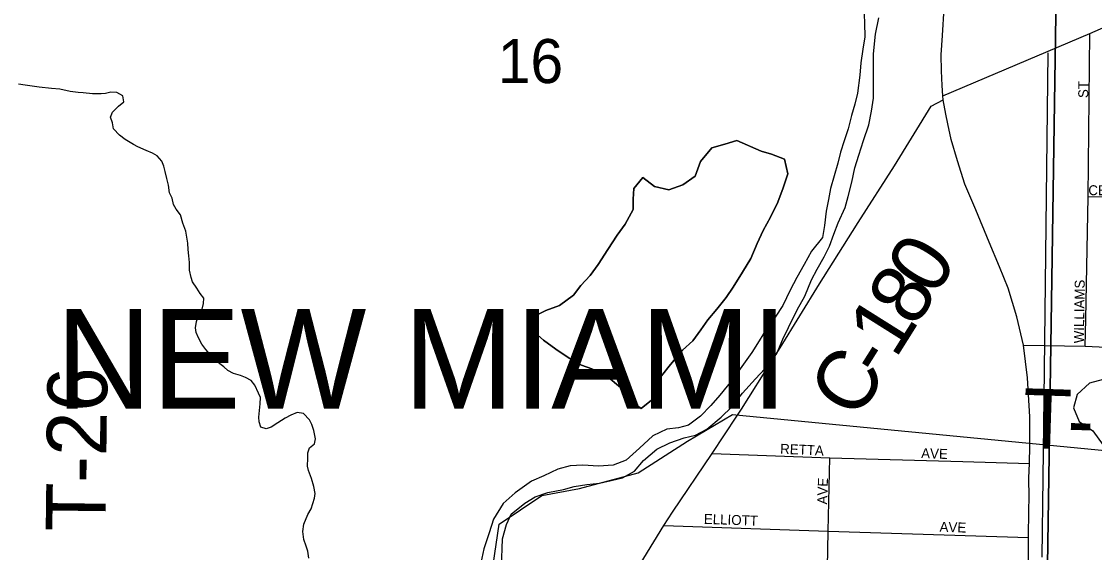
# Model space of a CAD drawing. Extents: x 1310247 to 1552180, y 377264 to 706493.
# Drawn here: x 1389070 to 1394458, y 529602 to 532268 of the extents above; entities that cross this region are included whole.
import ezdxf

# ---------------------------------------------------------------- set-up
doc = ezdxf.new("R2010")
doc.units = 0
for name, color, linetype in [('GM_X_City_Street', 7, 'Continuous'), ('GM_X_City_Street_Text', 7, 'Continuous'), ('GM_X_Corporation', 7, 'Continuous'), ('GM_X_Corporation_Text', 7, 'Continuous'), ('GM_X_County_Road', 7, 'Continuous'), ('GM_X_County_Road_Text', 7, 'Continuous'), ('GM_X_Major_River', 7, 'Continuous'), ('GM_X_Minor_Lake', 7, 'Continuous'), ('GM_X_Minor_River', 7, 'Continuous'), ('GM_X_Rail_Line', 7, 'Continuous'), ('GM_X_Section', 7, 'Continuous'), ('GM_X_Section_Text', 7, 'Continuous'), ('GM_X_Township_Road', 7, 'Continuous'), ('GM_X_Township_Road_Text', 7, 'Continuous'), ('GM_X_Township_Subdivision', 7, 'Continuous'), ('GM_X_Township_Subdivision_Text', 7, 'Continuous'), ('GM_X_US_Route', 7, 'Continuous')]:
    doc.layers.add(name, color=color, linetype=linetype)

msp = doc.modelspace()

# ---------------------------------------------------------------- linework, layer by layer
at = {"layer": 'GM_X_City_Street'}
for points in [[(1390809.9, 526675.6), (1390838.4, 526764.9), (1390872.4, 526881.4), (1390892.9, 527051.6), (1390941.5, 527336), (1390961.3, 527482.5), (1391017.1, 527523.9), (1391134.6, 527658.3), (1391198.9, 527738.3), (1391244.8, 527837.9), (1391276.4, 527984.4), (1391339.5, 528138.3), (1391424.3, 528291.1), (1391640.1, 528648.7), (1391868, 529016), (1392076.5, 529378.4), (1392295.8, 529737.2), (1392338.5, 529803.9), (1392539.1, 530098.3), (1392662.3, 530285.6)], [(1392539.1, 530098.3), (1393129, 530076.7), (1393797.6, 530057.9), (1394132.5, 530049)], [(1393074.2, 528246.2), (1393082.7, 528608.7), (1393098.4, 528979.6), (1393114, 529345.6), (1393120.5, 529709.1), (1393129, 530076.7)], [(1392295.8, 529737.2), (1393120.5, 529709.1), (1394127, 529677.6)]]:
    msp.add_lwpolyline(points, dxfattribs=at)
at = {"layer": 'GM_X_Corporation'}
msp.add_lwpolyline([(1388957.7, 528894.3), (1389314, 528893), (1389314, 529270.8), (1390988.1, 529270.8), (1390988.2, 528889.7), (1391383.7, 528886.9), (1391410.3, 529046.8), (1391427.9, 529243), (1391438.4, 529539.9), (1391468.3, 529743.8), (1391683, 529888.4), (1391872.5, 529923.1), (1392167.5, 530001.1), (1392414.7, 530160.8), (1392641.2, 530294.9), (1396156.9, 529954.2)], dxfattribs=at)
at = {"layer": 'GM_X_County_Road'}
for points in [[(1393696.1, 531894.2), (1394434.3, 532207.9), (1394607, 532282.8), (1394787.6, 532359.3), (1394951.9, 532432.5), (1395128, 532510.6), (1395296.2, 532583.2), (1395484.3, 532664.6), (1395651.8, 532731.5), (1395828.6, 532803.7), (1396004.8, 532879.7), (1396251.8, 532985.7), (1396592.4, 533122.2), (1396769.3, 533195), (1397174.9, 533355.6), (1397756.4, 533596.9), (1398031.5, 533712), (1398224.5, 533808.9), (1398677.5, 534070.6)], [(1393077.5, 530951.1), (1393096.9, 530982.6), (1393271.5, 531258.7), (1393453.9, 531543.6), (1393638.2, 531842.6), (1393697.8, 531874)], [(1392842, 530569.7), (1392879.6, 530629.4), (1393077.5, 530951.1)], [(1392662.3, 530285.6), (1392686.1, 530321.7), (1392842, 530569.7)]]:
    msp.add_lwpolyline(points, dxfattribs=at)
at = {"layer": 'GM_X_Major_River'}
for points in [[(1393300.4, 532346.2), (1393303.7, 532259.9), (1393305.6, 532191.6), (1393295.6, 532129.8), (1393285.5, 532059.9), (1393279.5, 531997.9), (1393268.7, 531908), (1393255, 531852.3), (1393237.2, 531796.7), (1393221.1, 531729), (1393201.2, 531669.4), (1393183.4, 531611.8), (1393169.7, 531556.1), (1393151.7, 531492.5), (1393131.7, 531428.9), (1393122, 531375), (1393110.1, 531315.2), (1393101.9, 531243.3), (1393092, 531183.4), (1393037.8, 531114.9), (1392999.7, 531047.9), (1392963.7, 530982.9), (1392929.7, 530919.8), (1392893.2, 530842.7), (1392855.4, 530783.7), (1392811.5, 530724.9), (1392773.6, 530663.9), (1392737.8, 530606.8), (1392687.5, 530536.2), (1392635.2, 530463.6), (1392576.9, 530391.2), (1392531.3, 530340.5), (1392479.6, 530285.9), (1392420.1, 530241.7), (1392369.6, 530227.2), (1392311.4, 530221), (1392240.3, 530187.1), (1392174.3, 530125), (1392106.3, 530064.9), (1392041.5, 530040.8), (1391967.3, 530035.1), (1391889.3, 530039.6), (1391825.2, 530037.5), (1391762.6, 530019.4), (1391693.5, 529987.5), (1391630.6, 529959.4), (1391548.7, 529901.8)], [(1391597.2, 529850.1), (1391650.2, 529880.5), (1391712.9, 529902.7), (1391791.5, 529918.3), (1391846, 529932.6), (1391908.3, 529942.7), (1391972.7, 529950.7), (1392031.1, 529962.9), (1392087.6, 529977.2), (1392148.6, 530009.4), (1392194.4, 530064.2), (1392260.2, 530120.3), (1392325.3, 530152.3), (1392398.1, 530178.2), (1392454.6, 530190.4), (1392511.6, 530220.8), (1392583.5, 530280.7), (1392637.2, 530333.2), (1392691.4, 530401.7), (1392755.7, 530473.9), (1392826.1, 530549.9), (1392863.7, 530600.9), (1392893.9, 530672.2), (1392921.8, 530731.4), (1392964.6, 530820.4), (1393002.8, 530889.4), (1393037.4, 530970.5), (1393065, 531023.8), (1393101, 531086.9), (1393126.7, 531140.2), (1393148.6, 531199.7), (1393170.4, 531257.2), (1393206.8, 531334.3), (1393220.6, 531390), (1393238.8, 531461.7), (1393255.1, 531533.4), (1393275.1, 531596.9), (1393297.4, 531670.4), (1393325.8, 531749.8), (1393338, 531817.6), (1393348, 531883.5), (1393348.1, 531949.6), (1393347.8, 532005.8), (1393348.9, 532106), (1393358, 532204), (1393374.6, 532285.8)], [(1391548.7, 529901.8), (1391489, 529847.5), (1391440.5, 529768.8), (1391418.4, 529701.2), (1391391.8, 529619.8), (1391377.6, 529550.1)], [(1391481, 529526.8), (1391485.5, 529671.1), (1391505.7, 529742.7), (1391529.4, 529794.1), (1391597.2, 529850.1)]]:
    msp.add_lwpolyline(points, dxfattribs=at)
at = {"layer": 'GM_X_Minor_Lake'}
for points in [[(1392785.2, 531616.2), (1392662.8, 531670.1), (1392602.1, 531651.9), (1392537.5, 531633.9), (1392479.3, 531565.5), (1392453, 531492.1), (1392391.6, 531447.9), (1392320.7, 531422), (1392249.2, 531440.3), (1392190.5, 531484.3), (1392144.8, 531429.5), (1392141.1, 531375.5), (1392141.5, 531323.3), (1392101.2, 531250.4), (1392061.4, 531195.5), (1392015.1, 531122.7), (1391966.7, 531048), (1391925, 530993.1), (1391879.4, 530942.4), (1391841.8, 530893.4)], [(1391841.8, 530893.4), (1391772.2, 530841.5), (1391703.3, 530817.5), (1391646.4, 530789.2), (1391632.2, 530719.5), (1391690.7, 530667.5), (1391753.4, 530623.4), (1391820, 530577.2), (1391883, 530543.2), (1391934.4, 530523.5), (1392005.5, 530491.2), (1392077.7, 530430.8), (1392119.7, 530367.3), (1392182.5, 530325.3), (1392242.1, 530373.6), (1392264, 530437), (1392283.7, 530488.6), (1392329.5, 530545.3), (1392389.8, 530617.7), (1392441.3, 530664.2), (1392481, 530719.1), (1392516.6, 530770.2), (1392562.3, 530822.9), (1392608.2, 530881.6), (1392643.9, 530934.7), (1392690.2, 531009.4), (1392732.4, 531078.3), (1392764.8, 531153.5), (1392794.8, 531218.8), (1392831, 531285.8), (1392867.3, 531360.9), (1392895.6, 531432.2), (1392917.8, 531503.8), (1392902.1, 531576.4), (1392836.8, 531602.5), (1392785.2, 531616.2)], [(1394501.2, 530469.7), (1394432.6, 530451.8), (1394370.8, 530395.5), (1394352.6, 530327.9), (1394380.5, 530258.8), (1394449.1, 530212.5), (1394501, 530140.7)]]:
    msp.add_lwpolyline(points, dxfattribs=at)
at = {"layer": 'GM_X_Minor_River'}
for points in [[(1389792.2, 531514.6), (1389784.8, 531540.8), (1389775.4, 531567), (1389752, 531593.6), (1389728.2, 531606.2), (1389696.5, 531621), (1389654.8, 531638.1), (1389633.1, 531650.7), (1389591.6, 531675.7), (1389562, 531696.5), (1389532.7, 531729.3), (1389527.4, 531759.4), (1389518.1, 531787.7), (1389526.7, 531813.5), (1389557.5, 531842.7), (1389584, 531864), (1389578.7, 531894.2), (1389549.1, 531910.9), (1389519.1, 531913.7), (1389492.9, 531906.4), (1389470.8, 531904.9), (1389426.7, 531904), (1389380.7, 531909.2), (1389354.7, 531911.9), (1389314.7, 531916.9), (1389262.9, 531928.2), (1389220.9, 531931.3), (1389158.9, 531938.8), (1389089, 531948.6), (1389055.1, 531953.5)], [(1391841.8, 530893.4), (1391879.4, 530942.4), (1391925, 530993.1), (1391966.7, 531048), (1392015.1, 531122.7), (1392061.4, 531195.5), (1392101.2, 531250.4), (1392141.5, 531323.3), (1392141.1, 531375.5), (1392144.8, 531429.5), (1392190.5, 531484.3), (1392249.2, 531440.3), (1392320.7, 531422), (1392391.6, 531447.9), (1392453, 531492.1), (1392479.3, 531565.5), (1392537.5, 531633.9), (1392602.1, 531651.9), (1392662.8, 531670.1), (1392785.2, 531616.2)], [(1392785.2, 531616.2), (1392836.8, 531602.5), (1392902.1, 531576.4), (1392917.8, 531503.8), (1392895.6, 531432.2), (1392867.3, 531360.9), (1392831, 531285.8), (1392794.8, 531218.8), (1392764.8, 531153.5), (1392732.4, 531078.3), (1392690.2, 531009.4), (1392643.9, 530934.7), (1392608.2, 530881.6), (1392562.3, 530822.9), (1392516.6, 530770.2), (1392481, 530719.1), (1392441.3, 530664.2), (1392389.8, 530617.7), (1392329.5, 530545.3), (1392283.7, 530488.6), (1392264, 530437), (1392242.1, 530373.6), (1392182.5, 530325.3), (1392119.7, 530367.3), (1392077.7, 530430.8), (1392005.5, 530491.2), (1391934.4, 530523.5), (1391883, 530543.2), (1391820, 530577.2), (1391753.4, 530623.4), (1391690.7, 530667.5), (1391632.2, 530719.5), (1391646.4, 530789.2), (1391703.3, 530817.5), (1391772.2, 530841.5), (1391841.8, 530893.4)], [(1390513.7, 529573.1), (1390508.5, 529609.3), (1390499.1, 529633.5), (1390487.9, 529667.8), (1390482.8, 529708), (1390487.7, 529743.9), (1390508.9, 529793.4), (1390525.6, 529821), (1390540.9, 529874.6), (1390545.4, 529898.5), (1390538.2, 529932.7), (1390527.2, 529973), (1390512.1, 530013.4), (1390506.6, 530035.6), (1390507.6, 530075.6), (1390508.2, 530101.6), (1390516.8, 530127.4), (1390541.3, 530146.8), (1390545.9, 530172.7), (1390538.9, 530214.9), (1390527.6, 530245.2), (1390516.1, 530267.5), (1390486.8, 530300.2), (1390454.9, 530305), (1390422.5, 530291.9), (1390394.1, 530276.6), (1390357.5, 530253.5), (1390324.8, 530230.3), (1390298.6, 530223), (1390272.8, 530231.6), (1390263.4, 530257.9), (1390261.9, 530281.9), (1390269.5, 530347.8), (1390270.3, 530379.8), (1390260.8, 530402), (1390241.7, 530442.5), (1390224.2, 530465), (1390194.5, 530479.8), (1390170.7, 530490.4), (1390134.9, 530501.3), (1390107.2, 530516), (1390085.6, 530534.5), (1390044.2, 530565.6), (1390024.7, 530588.1), (1389995.4, 530620.9), (1389976, 530647.4), (1389958.7, 530679.8), (1389947.3, 530706.2), (1389943.9, 530730.2), (1389948.7, 530762.2), (1389959.4, 530789.9), (1389976, 530817.5), (1389984.9, 530851.3), (1389985.5, 530879.3), (1389968, 530901.8), (1389950.6, 530928.2), (1389929.3, 530960.8), (1389921.8, 530983), (1389914.7, 531019.2), (1389913.6, 531057.2), (1389910.4, 531091.3), (1389907.1, 531123.4), (1389905.9, 531155.5), (1389895.3, 531215.8), (1389880.2, 531256.2), (1389869.2, 531296.5), (1389847.8, 531325), (1389834.4, 531349.4), (1389827.1, 531381.6), (1389813.7, 531407.9), (1389808.6, 531446.1), (1389799.4, 531480.4), (1389792.2, 531514.6)], [(1394501.2, 530469.7), (1394432.6, 530451.8), (1394370.8, 530395.5), (1394352.6, 530327.9), (1394380.5, 530258.8), (1394449.1, 530212.5), (1394501, 530140.7)]]:
    msp.add_lwpolyline(points, dxfattribs=at)
at = {"layer": 'GM_X_Rail_Line'}
msp.add_lwpolyline([(1394195.3, 529578.7), (1394205.4, 530375.4), (1394225.7, 532110.1)], dxfattribs=at)
at = {"layer": 'GM_X_Section'}
for points in [[(1394300.1, 534734.1), (1394220.6, 529425.6), (1388972.8, 529529.6), (1389042, 534828.3)], [(1394300.1, 534734.1), (1399648.2, 534645.7), (1399629, 529871.9), (1398816.2, 529750.5), (1398188.7, 529684.9), (1397894.7, 529685.6), (1397607.8, 529646.2), (1397412.5, 529592.6), (1397227.7, 529556.8), (1397139.3, 529538.9), (1397165.6, 529376.3), (1394220.6, 529425.6)]]:
    msp.add_lwpolyline(points, close=True, dxfattribs=at)
at = {"layer": 'GM_X_Township_Road'}
msp.add_lwpolyline([(1394101.4, 530642.5), (1394411, 530637.6), (1394584.5, 530629.6), (1394763.3, 530626.3), (1394934.9, 530621.4), (1395107.1, 530621.9), (1395278.6, 530621.4), (1395420, 530623.3), (1395462.7, 530621.8)], dxfattribs=at)
at = {"layer": 'GM_X_Township_Subdivision'}
for points in [[(1394411, 530637.6), (1394415.2, 530772.6), (1394425.6, 531388), (1394434.3, 532207.9)], [(1394425.6, 531388), (1394595, 531389.2), (1394765.5, 531387.5), (1394943.1, 531387), (1395111.4, 531385.8), (1395288, 531384.2), (1395460.1, 531384.8), (1395633.6, 531377.4), (1395813, 531380), (1395993.7, 531380), (1396212.9, 531376.8)]]:
    msp.add_lwpolyline(points, dxfattribs=at)
at = {"layer": 'GM_X_US_Route'}
for points in [[(1393693.7, 531947), (1393690.3, 532020.7), (1393688.1, 532100.9), (1393694.3, 532197), (1393703.5, 532334.7), (1393723, 532474)], [(1394133.9, 530166.7), (1394133.2, 530282.4), (1394122.3, 530479.2), (1394101.4, 530642.5), (1394067.6, 530785.2), (1394024.4, 530928.2), (1393981.1, 531035.8), (1393928.5, 531159.4), (1393862.5, 531321.9), (1393807.6, 531450.5), (1393769.9, 531568.6), (1393738.9, 531674.7), (1393721.2, 531753.6), (1393711.9, 531802.3), (1393697.8, 531874), (1393696.1, 531894.2), (1393693.7, 531947)], [(1393901, 528232.9), (1393953.1, 528345.6), (1393996.7, 528471.7), (1394014.9, 528532.3), (1394024.6, 528584.4), (1394041.6, 528660.8), (1394058.5, 528779.6), (1394081.6, 528943.3), (1394097.3, 529097.2), (1394111.3, 529256), (1394116.1, 529319.1), (1394126.4, 529501.5), (1394127, 529677.6), (1394127.9, 529814.3), (1394129.7, 529877.4), (1394128.8, 529977.4), (1394132.5, 530049), (1394134.1, 530136.9), (1394133.9, 530166.7)]]:
    msp.add_lwpolyline(points, dxfattribs=at)

# ---------------------------------------------------------------- texts
at = {"layer": 'GM_X_City_Street_Text'}
for s, rotation, p in [('RETTA', 357.4517, (1392878.8, 530097.9)), ('AVE', 358.0261, (1393587.1, 530075.8)), ('AVE', 88.0264, (1393115.4, 529842.4)), ('ELLIOTT', 357.9915, (1392495.9, 529745.8)), ('AVE', 358.0261, (1393679.5, 529706.2))]:
    msp.add_text(s, height=50, rotation=rotation, dxfattribs=at).set_placement(p)
at = {"layer": 'GM_X_Corporation_Text'}
msp.add_text('NEW MIAMI', height=500, rotation=0, dxfattribs=at).set_placement((1389241.6, 530323.9))
at = {"layer": 'GM_X_County_Road_Text'}
for s, rotation, p in [('0', 57.8656, (1393654, 530880.3)), ('8', 57.8597, (1393556.5, 530725)), ('1', 57.8592, (1393458.9, 530569.8)), ('C', 57.8339, (1393263.7, 530259.3)), ('-', 57.8568, (1393394, 530466.4))]:
    msp.add_text(s, height=300, rotation=rotation, dxfattribs=at).set_placement(p)
at = {"layer": 'GM_X_Section_Text'}
msp.add_text('16', height=221, rotation=0, dxfattribs=at).set_placement((1391461.6, 531958.7))
at = {"layer": 'GM_X_Township_Road_Text'}
for s, rotation, p in [('T-26', 89.2905, (1389491.8, 529705.5)), ('T', 358.1654, (1394093.7, 530126.8)), ('-', 358.1836, (1394318.1, 530119.6))]:
    msp.add_text(s, height=300, rotation=rotation, dxfattribs=at).set_placement(p)
at = {"layer": 'GM_X_Township_Subdivision_Text'}
for s, rotation, p in [('ST', 90, (1394426.6, 531883.6)), ('CENTER', 0, (1394427.2, 531395.8)), ('WILLIAMS', 89.1701, (1394404.6, 530651.8))]:
    msp.add_text(s, height=50, rotation=rotation, dxfattribs=at).set_placement(p)

doc.saveas('drawing.dxf')
